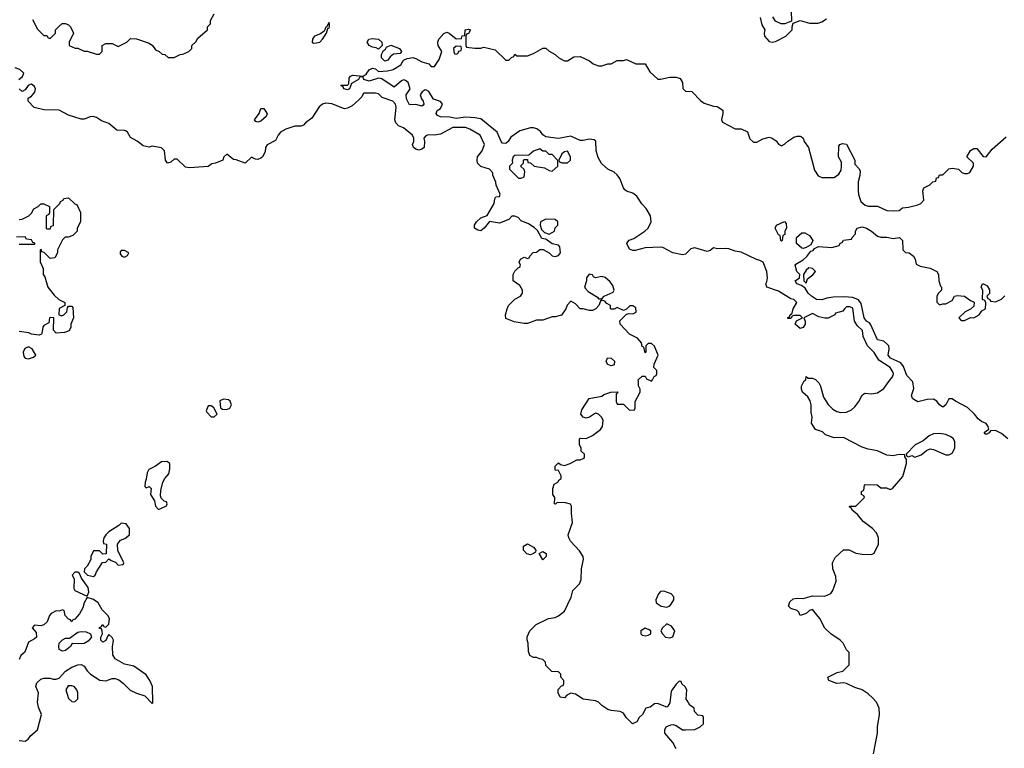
# Model space of a CAD drawing. Header units: inches. Extents: x 2380053 to 2584298, y 380219 to 546618.
# Tile 429 of 656: x 2490354 to 2496707, y 437632 to 442336. Entities that reach past the tile are written whole.
import ezdxf

# ---------------------------------------------------------------- set-up
doc = ezdxf.new("R2010")
doc.units = ezdxf.units.IN
doc.header["$MEASUREMENT"] = 0
doc.layers.add('C4493', color=7, linetype='Continuous')
doc.layers.add('C4494', color=7, linetype='Continuous')

msp = doc.modelspace()

# ---------------------------------------------------------------- linework, layer by layer
at = {"layer": 'C4493', "color": 2}
for points, elevation in [([(2494590, 437628), (2494569, 437669), (2494518, 437730), (2494518, 437750), (2494526, 437770), (2494556.4, 437783.6), (2494570, 437784.7), (2494590, 437778), (2494630, 437752), (2494650, 437752), (2494710, 437754), (2494746, 437770), (2494766, 437790), (2494766, 437830), (2494762, 437842), (2494730, 437846), (2494708.4, 437868.4), (2494706, 437890), (2494678, 437910), (2494660.2, 437940.2), (2494655.3, 437950), (2494658, 438010), (2494648.4, 438028.4), (2494627.3, 438047.3), (2494622, 438062), (2494610, 438066), (2494590, 438046), (2494558.8, 438001.2), (2494550, 437926), (2494536.9, 437903.1), (2494530, 437898), (2494470, 437922), (2494450, 437918), (2494422, 437898), (2494394, 437890), (2494372, 437850), (2494352, 437830), (2494336.9, 437803.1), (2494308.9, 437788.9), (2494268, 437830), (2494250, 437858), (2494228.4, 437868.4), (2494170, 437875.3), (2494150, 437882), (2494110, 437908.7), (2494089.3, 437929.3), (2494070, 437939), (2493989.6, 437949.6), (2493940.2, 437980.2), (2493910, 437988.7), (2493885.4, 437974.6), (2493870, 437958), (2493842, 437962), (2493828.9, 437988.9), (2493828.4, 438011.6), (2493850, 438034), (2493862, 438038), (2493866, 438050), (2493866, 438070), (2493846, 438090), (2493846, 438110), (2493830, 438126), (2493787.3, 438127.3), (2493750, 438166), (2493747.3, 438187.3), (2493730, 438206), (2493708.4, 438208.4), (2493690, 438218), (2493670, 438218), (2493646, 438230), (2493636.4, 438256.4), (2493635.3, 438310), (2493628.4, 438331.6), (2493628.4, 438351.6), (2493646, 438390), (2493686, 438430), (2493766, 438470), (2493810, 438476), (2493830, 438486), (2493870, 438518), (2493912.5, 438607.5), (2493924, 438650), (2493965.4, 438694.6), (2493978, 438722), (2493979.7, 438790), (2493992.7, 438852.7), (2493989.2, 438869.2), (2493965.6, 438905.6), (2493909, 438970), (2493897.2, 438990), (2493893.2, 439010), (2493921.2, 439090), (2493914, 439150), (2493914.6, 439194.6), (2493908.7, 439208.7), (2493875.5, 439215.5), (2493822, 439218), (2493811.3, 439208.7), (2493806, 439210), (2493808, 439250), (2493795.3, 439270), (2493794, 439310), (2493802, 439338), (2493826, 439350), (2493835.3, 439364.7), (2493847.3, 439372.7), (2493848, 439390), (2493830, 439426), (2493808.4, 439428.4), (2493810, 439454), (2493830, 439474), (2493843.6, 439463.6), (2493870, 439458), (2493906, 439470), (2493950, 439494), (2493970, 439494), (2493990, 439502), (2493998, 439510), (2493998, 439530), (2493978, 439550), (2493978, 439570), (2493967.3, 439592.7), (2493966, 439630), (2493970, 439634), (2494010, 439632), (2494050, 439652), (2494102, 439690), (2494114, 439710), (2494119, 439750), (2494108.7, 439770), (2494090, 439788.7), (2494070, 439795.3), (2494030, 439769), (2494010, 439764), (2493990, 439769), (2493975.3, 439790), (2493982, 439818), (2494029, 439891), (2494110, 439906), (2494124, 439916), (2494169.1, 439930.9), (2494210, 439934), (2494214, 439930), (2494202, 439918), (2494202, 439870), (2494210, 439854), (2494250, 439854), (2494290, 439814), (2494322, 439818), (2494326, 439830), (2494326, 439870), (2494358, 439930), (2494358, 439950), (2494347.3, 439972.7), (2494346.4, 440000)], 42), ([(2495863.2, 437596.8), (2495889, 437730), (2495889, 437770), (2495902, 437850), (2495899, 437890), (2495882, 437930), (2495857.5, 437957.5), (2495830, 437984), (2495790, 438009), (2495743.2, 438023.2), (2495689.3, 438049.3), (2495670, 438054), (2495626, 438050), (2495575.3, 438070), (2495569.1, 438090.9), (2495630, 438121), (2495666, 438130), (2495706, 438170), (2495706, 438250), (2495688.4, 438268.4), (2495668, 438310), (2495648, 438330), (2495588, 438370), (2495550, 438408), (2495518, 438470), (2495470, 438528), (2495450, 438522), (2495430, 438502), (2495390, 438488.7), (2495382, 438510), (2495370, 438522), (2495330, 438535.3), (2495315.3, 438550), (2495323.2, 438576.8), (2495344.1, 438595.9), (2495370, 438600.5), (2495410, 438598.8), (2495470, 438616.3), (2495550, 438614.8), (2495589.1, 438630.9), (2495602, 438650), (2495622, 438710), (2495620.4, 438740.4), (2495602, 438790), (2495598, 438830), (2495616.4, 438863.6), (2495670, 438914), (2495707.3, 438912.7), (2495750, 438892), (2495790, 438884.7), (2495850, 438882), (2495868.4, 438891.6), (2495895.3, 438950), (2495895.3, 438990), (2495883.1, 439023.1), (2495858, 439050), (2495796.4, 439096.4), (2495760.4, 439140.4), (2495726, 439170), (2495722, 439182), (2495706, 439190), (2495710, 439194), (2495750, 439194), (2495806, 439250), (2495802, 439262), (2495786, 439270), (2495786, 439290), (2495802, 439298), (2495806, 439330), (2495810, 439334), (2495887.3, 439332.7), (2495910, 439314), (2495947.3, 439312.7), (2495970, 439302), (2495986, 439310), (2496052.9, 439387.1), (2496075.3, 439470), (2496076.4, 439496.4), (2496066, 439514), (2496066, 439526), (2496030, 439528), (2495990, 439519), (2495950, 439525.2), (2495890, 439552.7), (2495830, 439562), (2495790, 439575.3), (2495670, 439638), (2495610, 439635.3), (2495554.6, 439654.6), (2495534.5, 439674.5), (2495489.6, 439689.6), (2495464, 439730), (2495468.7, 439770), (2495460.2, 439800.2), (2495462, 439850), (2495454.6, 439874.6), (2495440.4, 439900.4), (2495406, 439930), (2495398, 439950), (2495398, 439970), (2495414.4, 440000)], 38), ([(2495502, 440000), (2495510, 439992), (2495522, 439970), (2495539.8, 439899.8), (2495570.6, 439850.6), (2495601.4, 439821.4), (2495627.1, 439807.1), (2495650, 439798.8), (2495690, 439801), (2495722, 439818), (2495743.2, 439836.8), (2495769.2, 439870), (2495790, 439912), (2495800.2, 439919.8), (2495810, 439924.7), (2495850, 439921), (2495890, 439926.8), (2495930, 439954.8), (2495963.2, 440000)], 38), ([(2496729.2, 439630), (2496690, 439663.7), (2496650, 439684), (2496618, 439682), (2496610, 439668), (2496590, 439658), (2496583.1, 439663.1), (2496578, 439670), (2496607.3, 439692.7), (2496604, 439710), (2496590, 439728.7), (2496560.7, 439740.7), (2496538.4, 439758.4), (2496515.1, 439790), (2496470, 439832.7), (2496391.9, 439871.9), (2496370, 439888.7), (2496350, 439888), (2496330.6, 439849.4), (2496310, 439835.3), (2496290, 439848.7), (2496272.7, 439872.7), (2496250, 439886), (2496210, 439884.5), (2496150, 439869.4), (2496123.2, 439883.2), (2496115.3, 439890), (2496108.7, 439910), (2496124.7, 439955.3), (2496118, 439998), (2496116.1, 440000)], 34), ([(2490350, 437682), (2490390, 437678), (2490408, 437690), (2490425.6, 437714.4), (2490468.7, 437750), (2490495.3, 437850), (2490476.5, 437896.5), (2490468.7, 437930), (2490475.3, 437990), (2490458, 438030), (2490464.7, 438055.3), (2490490, 438078), (2490510, 438084.7), (2490550, 438084.7), (2490570, 438078), (2490590, 438078), (2490610, 438084.7), (2490649.5, 438130.5), (2490690, 438154.8), (2490730, 438171.3), (2490750, 438172), (2490770, 438162), (2490790, 438132), (2490812, 438110), (2490870.9, 438070.9), (2490910, 438066.8), (2490950, 438082.8), (2490970, 438082.8), (2490993.2, 438073.2), (2491024.7, 438050), (2491067.5, 438007.5), (2491107.5, 437987.5), (2491162, 437970), (2491210, 437922), (2491214, 437926), (2491211.6, 438030), (2491194.5, 438070), (2491170, 438106.6), (2491090, 438161.2), (2491030, 438174), (2490969.3, 438209.3), (2490954.6, 438234.6), (2490953.6, 438286.4), (2490959, 438330), (2490950, 438348), (2490930, 438366), (2490922, 438358), (2490910, 438328), (2490890, 438318), (2490878, 438330), (2490878, 438350), (2490888, 438370), (2490887.3, 438387.3), (2490882, 438402), (2490870, 438406), (2490868.7, 438411.3), (2490882, 438418), (2490890, 438431.3), (2490898, 438418), (2490910, 438414), (2490930, 438434), (2490934, 438470), (2490922, 438490), (2490886, 438526), (2490861.2, 438570), (2490830, 438593.2), (2490790, 438606), (2490771.3, 438570), (2490762, 438538), (2490739.8, 438500.2), (2490710, 438466), (2490698, 438462), (2490690, 438448), (2490682, 438462), (2490670, 438466), (2490648, 438490), (2490642, 438522), (2490630, 438526), (2490610, 438518), (2490590, 438519), (2490558, 438502), (2490546, 438490), (2490530.8, 438449.2), (2490510.9, 438429.1), (2490490, 438422), (2490450, 438426), (2490434, 438410), (2490459.6, 438379.6), (2490462, 438350), (2490450, 438338), (2490410, 438318), (2490386.8, 438253.2), (2490362, 438230), (2490350, 438206)], 46)]:
    msp.add_lwpolyline(points, dxfattribs=dict(at, elevation=elevation))
for points, elevation in [([(2491590, 439842), (2491570, 439842), (2491558, 439810), (2491562, 439802), (2491590, 439772), (2491610, 439772), (2491628, 439790), (2491608, 439830)], 46), ([(2491670, 439886), (2491645.2, 439874.8), (2491650.8, 439830.8), (2491662, 439822), (2491690, 439819.1), (2491710, 439826.8), (2491721.2, 439850), (2491712.7, 439872.7), (2491702, 439882)], 46), ([(2496290, 439665.2), (2496250, 439661.2), (2496222, 439650), (2496183.5, 439616.5), (2496132, 439590), (2496074, 439530), (2496078, 439518), (2496090, 439514), (2496110, 439522), (2496130, 439512), (2496170, 439526), (2496204.7, 439555.3), (2496230, 439564.7), (2496250, 439561), (2496330, 439527.3), (2496350, 439526.8), (2496370, 439538), (2496389, 439570), (2496389, 439610), (2496379, 439630), (2496363.2, 439643.2), (2496330, 439657.2)], 38), ([(2491304, 439484), (2491270, 439481.2), (2491230, 439453.2), (2491187.5, 439432.5), (2491176.3, 439410), (2491170.6, 439369.4), (2491162.8, 439350), (2491162, 439322), (2491170, 439314), (2491190, 439322), (2491202, 439310), (2491198.8, 439270), (2491224.7, 439230), (2491230, 439194), (2491250, 439174), (2491270, 439182), (2491302, 439198), (2491306, 439210), (2491302, 439222), (2491287.3, 439227.3), (2491267.3, 439247.3), (2491262, 439262), (2491264.7, 439295.3), (2491278, 439350), (2491290, 439374), (2491316.4, 439403.6), (2491324, 439436), (2491322, 439470)], 46), ([(2491010, 439086), (2490994, 439070), (2490930, 439029.2), (2490910.8, 439010), (2490898, 438990), (2490892, 438970), (2490894, 438954), (2490914, 438950), (2490912.7, 438887.3), (2490890, 438886), (2490870, 438906), (2490830, 438906), (2490814, 438870), (2490814, 438850), (2490790, 438808), (2490772, 438790), (2490771.3, 438770), (2490792, 438750), (2490830, 438741), (2490842, 438750), (2490850, 438772), (2490888.7, 438831.3), (2490910, 438834), (2490930, 438854), (2490943.6, 438843.6), (2490972.7, 438832.7), (2490990, 438814), (2491022, 438818), (2491026, 438830), (2490988.4, 438908.4), (2490986, 438950), (2491004.7, 438975.3), (2491033.6, 438986.4), (2491062, 439010), (2491062, 439050), (2491042, 439082)], 46), ([(2493650, 438881.2), (2493626.3, 438886.3), (2493604, 438910), (2493604, 438936), (2493630, 438951.3), (2493670, 438931.3), (2493684.7, 438910), (2493682, 438898), (2493670, 438888.7)], 42), ([(2493730, 438848.7), (2493706, 438890), (2493730, 438902), (2493752, 438890), (2493751.3, 438870)], 42), ([(2490730, 438768), (2490710, 438768), (2490692, 438750), (2490706, 438726), (2490703.5, 438663.5), (2490710.7, 438650.7), (2490790, 438614), (2490800.4, 438639.6), (2490795.1, 438670), (2490754, 438730), (2490740.4, 438760.4)], 46), ([(2494510, 438645.2), (2494490, 438644), (2494476, 438630), (2494458, 438590), (2494462, 438570), (2494494, 438550), (2494530, 438542), (2494550, 438552), (2494558, 438562), (2494575.3, 438590), (2494575.3, 438610), (2494558, 438630)], 42), ([(2494530, 438435.3), (2494502, 438410), (2494492, 438390), (2494502, 438370), (2494522, 438350), (2494550, 438344.7), (2494568.7, 438351.3), (2494582, 438390), (2494560.2, 438420.2)], 42), ([(2490750, 438305.2), (2490692.7, 438307.3), (2490682, 438290), (2490650, 438264), (2490630, 438259), (2490609.2, 438270), (2490606, 438290), (2490609.3, 438310.7), (2490630, 438332), (2490650, 438342), (2490676.4, 438343.6), (2490730, 438381), (2490750, 438386.8), (2490783.5, 438383.5), (2490812, 438370), (2490818, 438350), (2490796.8, 438323.2), (2490770.6, 438309.4)], 46), ([(2494390, 438408), (2494362, 438390), (2494362, 438370), (2494370, 438362), (2494390, 438358), (2494410, 438362), (2494426, 438370), (2494426, 438390), (2494416.4, 438396.4)], 42), ([(2490690, 438035.3), (2490666, 438034), (2490652, 438010), (2490670, 437954), (2490690, 437934), (2490710, 437932), (2490728.4, 437951.6), (2490728.7, 437990), (2490722, 438010), (2490706, 438030)], 46)]:
    msp.add_lwpolyline(points, close=True, dxfattribs=dict(at, elevation=elevation))
at = {"layer": 'C4494', "color": 2}
for points, elevation in [([(2490436.9, 442336.9), (2490470, 442274), (2490510, 442234), (2490530, 442234), (2490538, 442218), (2490550, 442214), (2490586, 442250), (2490586, 442270), (2490607.3, 442292.7), (2490628.4, 442311.6), (2490650, 442312), (2490670, 442302), (2490682, 442290), (2490702, 442250), (2490674, 442190), (2490674, 442170), (2490712.7, 442152.7), (2490730, 442152), (2490770, 442132), (2490790, 442132), (2490850, 442114), (2490870, 442114), (2490886, 442130), (2490886, 442170), (2490910, 442182), (2490950, 442182), (2490990, 442162), (2491046, 442190), (2491070, 442214), (2491107.3, 442212.7), (2491190, 442184.7), (2491212, 442170), (2491230, 442142), (2491254, 442130), (2491272.7, 442112.7), (2491291.6, 442111.6), (2491312.7, 442092.7), (2491350, 442092), (2491390, 442112), (2491407.3, 442112.7), (2491446, 442130), (2491466, 442150), (2491466, 442170), (2491490, 442194), (2491503.1, 442216.9), (2491566, 442270), (2491566, 442290), (2491586, 442310), (2491586, 442330), (2491610, 442374)], 42), ([(2495331.3, 442390), (2495334, 442326), (2495291.3, 442308.7), (2495268.4, 442308.4), (2495230, 442326), (2495214.6, 442354.6)], 42), ([(2495132, 442350), (2495143.6, 442303.6), (2495162, 442270), (2495158, 442250), (2495161, 442230), (2495190, 442196), (2495210, 442191), (2495230, 442196), (2495298, 442230), (2495338, 442270), (2495338, 442290), (2495346, 442314), (2495390, 442331.3), (2495450, 442313), (2495505.8, 442314.2), (2495530, 442322), (2495559.3, 442340.7)], 42), ([(2495963.2, 440000), (2495985.2, 440030), (2495992.7, 440050), (2495990, 440058), (2495972, 440090), (2495897.7, 440137.7), (2495866.8, 440186.8), (2495825.2, 440230), (2495796, 440290), (2495791.8, 440330), (2495759.3, 440359.3), (2495741.2, 440390), (2495730, 440473.6), (2495710, 440482), (2495690, 440481.2), (2495676, 440470), (2495666, 440454), (2495618, 440442), (2495614, 440430), (2495570, 440408), (2495550, 440408), (2495510, 440418), (2495470, 440438), (2495414, 440410), (2495422, 440390), (2495422, 440370), (2495410, 440348.7), (2495390, 440342), (2495358, 440370), (2495367.3, 440392.7), (2495406, 440410), (2495390, 440426), (2495350, 440426), (2495338, 440422), (2495330, 440406), (2495310, 440406), (2495310, 440414), (2495322, 440418), (2495326, 440430), (2495338, 440442), (2495344, 440470), (2495368, 440510), (2495348.9, 440528.9), (2495330, 440534), (2495250, 440583.7), (2495175.3, 440610), (2495168.7, 440630), (2495176.2, 440643.8), (2495180.5, 440670), (2495175.4, 440710), (2495150.6, 440770.6), (2495130, 440782), (2495108.1, 440788.1), (2495010, 440835.8), (2494970, 440841.3), (2494930, 440855.6), (2494910, 440857.6), (2494856.5, 440856.5), (2494830, 440862), (2494810, 440846), (2494790, 440839), (2494710, 440862.4), (2494698.8, 440861.2), (2494684.4, 440855.6), (2494650, 440822), (2494630, 440817.6), (2494568, 440830), (2494504.1, 440864.1), (2494490, 440867), (2494390, 440862.7), (2494325.6, 440845.6), (2494310, 440845.2), (2494290, 440854), (2494272.7, 440890), (2494278, 440902), (2494287.6, 440912.4), (2494317.2, 440922.8), (2494389, 440970), (2494410, 440990.8), (2494429.6, 441030), (2494424, 441070), (2494397.2, 441117.2), (2494368.1, 441148.1), (2494336.2, 441196.2), (2494310, 441215.1), (2494269.6, 441229.6), (2494258.4, 441238.4), (2494249.4, 441250), (2494227.3, 441310), (2494210, 441335.1), (2494190, 441351.8), (2494150, 441371.6), (2494107.7, 441407.7), (2494086.6, 441446.6), (2494074.7, 441490), (2494071.5, 441551.5), (2494060.9, 441560.9), (2494030, 441565.6), (2493990, 441556.2), (2493970, 441556.2), (2493910, 441583), (2493830, 441569.7), (2493750, 441578.7), (2493730, 441591.8), (2493713.7, 441613.7), (2493690.8, 441630.8), (2493670, 441637.7), (2493650, 441637.4), (2493580.9, 441619.1), (2493522.5, 441577.5), (2493506, 441550), (2493490, 441537.2), (2493470, 441539), (2493461.2, 441550), (2493435.3, 441610), (2493330, 441695.1), (2493290, 441702.9), (2493230, 441705.6), (2493170, 441698), (2493130, 441706), (2493070, 441708.7), (2493050, 441718), (2493042, 441730), (2493048, 441750), (2493070, 441762), (2493082, 441790), (2493070, 441808), (2493023.7, 441823.7), (2492993.2, 441873.2), (2492980.2, 441880.2), (2492970, 441884), (2492951.3, 441870), (2492938, 441850), (2492946, 441826), (2492958, 441810), (2492962, 441790), (2492956.9, 441783.1), (2492950, 441778), (2492910, 441788), (2492870, 441786), (2492850, 441826), (2492848.7, 441850), (2492873.2, 441890), (2492861.2, 441930), (2492843.7, 441943.7), (2492830, 441946.6), (2492818.8, 441941.2), (2492770, 441901.2), (2492690, 441954), (2492670, 441959), (2492610, 441938), (2492575.3, 441950), (2492567.3, 441967.3), (2492550, 441968), (2492541, 441950), (2492495.3, 441924.7), (2492482, 441890), (2492470, 441882), (2492446, 441890), (2492442, 441902), (2492426, 441910), (2492430, 441914), (2492470, 441914), (2492478, 441922), (2492481.2, 441958.8), (2492488.9, 441971.1), (2492502, 441978), (2492570, 441971.3), (2492590, 441984.7), (2492610, 442012), (2492630, 442022), (2492650, 442018), (2492670, 442002), (2492726.8, 442006.8), (2492764.7, 442015.3), (2492814.6, 442045.4), (2492830, 442074), (2492855.3, 442084.7), (2492890, 442091.3), (2492910, 442086), (2492950, 442064.7), (2492994, 442050), (2493010, 442034), (2493030, 442034), (2493060.2, 442079.8), (2493078, 442130), (2493054, 442170), (2493053.2, 442190), (2493059.3, 442210), (2493090, 442246), (2493110, 442256.3), (2493124.7, 442250), (2493170, 442211.3), (2493206, 442214), (2493210, 442232), (2493226, 442234), (2493229, 442270), (2493250, 442274.8), (2493262, 442270), (2493250, 442246), (2493238, 442242), (2493234, 442230), (2493234, 442170), (2493238, 442158), (2493290, 442152), (2493330, 442152), (2493350, 442158), (2493422, 442142), (2493490, 442074), (2493510, 442074), (2493527.3, 442092.7), (2493542, 442098), (2493550, 442114), (2493562, 442102), (2493630, 442102), (2493670, 442118), (2493730, 442152), (2493750, 442152), (2493770, 442132), (2493810, 442112), (2493832, 442090), (2493870, 442071), (2493890, 442071.3), (2493930, 442096), (2493970, 442098), (2494030.9, 442070.9), (2494054, 442050), (2494090, 442038), (2494110, 442038), (2494150, 442052), (2494170, 442052), (2494210, 442072), (2494250, 442072), (2494270, 442078), (2494330, 442052), (2494390, 442052), (2494419.6, 441999.6), (2494472.7, 441952.7), (2494490, 441952), (2494550, 441964.7), (2494590, 441964.7), (2494615.3, 441955.3), (2494632, 441930), (2494632.7, 441892.7), (2494650, 441874), (2494691.6, 441871.6), (2494750, 441811.3), (2494770, 441798), (2494830, 441778), (2494854.4, 441774.4), (2494890.8, 441750.8), (2494892, 441730), (2494882, 441690), (2494890, 441674), (2494970, 441632), (2495010, 441632), (2495050, 441612), (2495066.4, 441566.4), (2495090, 441544.7), (2495110, 441546), (2495150, 441566), (2495190, 441578), (2495210, 441572), (2495234.4, 441554.4), (2495250, 441532), (2495270, 441522), (2495290, 441532), (2495310, 441552), (2495350, 441578), (2495370, 441584.7), (2495390, 441584.7), (2495399.8, 441579.8), (2495410, 441572), (2495416, 441550), (2495444.7, 441510), (2495483.5, 441363.5), (2495507.1, 441327.1), (2495530, 441318), (2495610, 441318), (2495640.4, 441339.6), (2495654.6, 441365.4), (2495658, 441390), (2495656.4, 441416.4), (2495638, 441450), (2495640.4, 441519.6), (2495646, 441530), (2495663.1, 441536.9), (2495690, 441532), (2495742, 441430), (2495743.6, 441403.6), (2495770, 441374), (2495776.9, 441356.9), (2495776, 441330), (2495764.7, 441290), (2495764.7, 441230), (2495766.4, 441206.4), (2495782, 441162), (2495810, 441138), (2495830, 441132), (2495890, 441132), (2495950, 441104.7), (2495990, 441101), (2496030, 441104.7), (2496050, 441122), (2496090, 441126), (2496150, 441141), (2496168, 441150), (2496188.4, 441171.6), (2496182, 441230), (2496188.9, 441251.1), (2496226, 441270), (2496246, 441290), (2496266, 441294), (2496270, 441314), (2496282, 441318), (2496290, 441334), (2496310, 441334), (2496350, 441372), (2496370, 441378), (2496411.6, 441371.6), (2496434, 441350), (2496450, 441342), (2496470, 441342), (2496486, 441350), (2496508, 441390), (2496508, 441410), (2496466, 441450), (2496488.9, 441491.1), (2496510, 441504.7), (2496530, 441504.7), (2496570, 441452), (2496590, 441451.3), (2496630, 441501), (2496719.5, 441580.5)], 38), ([(2490349, 441950), (2490373.2, 441970), (2490381.2, 441990), (2490355.1, 442015.1), (2490324.7, 442024.7)], 42), ([(2494346.4, 440000), (2494346, 440010), (2494370, 440034), (2494390, 440034), (2494398, 440018), (2494430, 440002), (2494438, 440010), (2494447.3, 440032.7), (2494462, 440038), (2494466, 440050), (2494466, 440070), (2494446, 440090), (2494448.4, 440111.6), (2494474, 440170), (2494450, 440228), (2494430, 440246), (2494410, 440246), (2494394, 440230), (2494394, 440190), (2494390, 440186), (2494382, 440222), (2494370, 440226), (2494366, 440250), (2494340.4, 440280.4), (2494290, 440306), (2494228, 440370), (2494227.3, 440392.7), (2494267.3, 440432.7), (2494282, 440438), (2494310, 440436), (2494332.7, 440447.3), (2494330, 440475.3), (2494310, 440489), (2494291.3, 440488.7), (2494270, 440466), (2494250, 440458), (2494210, 440478), (2494190, 440466), (2494170, 440466), (2494166, 440470), (2494166, 440490), (2494143.1, 440503.1), (2494130, 440518), (2494110, 440526), (2494102, 440518), (2494092, 440490), (2494071.3, 440468.7), (2494050, 440458), (2494030, 440458), (2493990, 440468.7), (2493970, 440468.7), (2493940.4, 440500.4), (2493910, 440518), (2493886.4, 440493.6), (2493878, 440470), (2493850.9, 440429.1), (2493810, 440418), (2493790, 440418), (2493730, 440395.3), (2493690, 440395.3), (2493630, 440375.3), (2493610, 440375.3), (2493544.7, 440384.7), (2493490, 440406), (2493489, 440430), (2493499, 440470), (2493509, 440490), (2493550, 440531.3), (2493586, 440550), (2493598, 440570), (2493598, 440590), (2493580.4, 440620.4), (2493538, 440650), (2493538, 440690), (2493548.7, 440711.3), (2493570, 440734), (2493582, 440738), (2493586, 440750), (2493578, 440770), (2493586, 440790), (2493610, 440802), (2493630, 440794), (2493642, 440798), (2493646, 440810), (2493667.3, 440832.7), (2493690, 440834), (2493710, 440852), (2493731.6, 440851.6), (2493770, 440831.3), (2493790, 440811.3), (2493810, 440806.8), (2493830, 440814), (2493843.7, 440830), (2493839.3, 440870), (2493830, 440879.3), (2493789.1, 440889.1), (2493750, 440918), (2493724, 440924), (2493695.3, 440975.3), (2493674.6, 440994.6), (2493637.2, 441017.2), (2493590, 441038), (2493570, 441058), (2493550, 441068), (2493530, 441068), (2493510, 441046), (2493450, 441022), (2493386, 441034), (2493350.7, 440989.3), (2493330, 440973.2), (2493310, 440976), (2493289.6, 440989.6), (2493289.2, 441010), (2493301.2, 441030), (2493330, 441056), (2493370, 441072), (2493415.3, 441150), (2493420.4, 441179.6), (2493427.3, 441192.7), (2493450, 441194), (2493455.3, 441210), (2493428.4, 441268.4), (2493427.3, 441287.3), (2493408, 441332), (2493408, 441348), (2493386, 441370), (2493329.1, 441389.1), (2493309.2, 441409.2), (2493305.2, 441430), (2493309, 441450), (2493338, 441490), (2493353.2, 441530), (2493325.2, 441590), (2493259, 441630), (2493230, 441639.6), (2493150, 441640.4), (2493070, 441596.9), (2493030, 441591.3), (2492990, 441592), (2492974, 441586), (2492962.8, 441570), (2492967.3, 441550), (2492964.7, 441510), (2492950, 441499), (2492930, 441494), (2492910, 441499), (2492895.3, 441510), (2492888.7, 441530), (2492897.2, 441550), (2492897.2, 441570), (2492889, 441590), (2492830, 441637.2), (2492798, 441650), (2492782, 441670), (2492775.3, 441690), (2492784.5, 441770), (2492779.6, 441790), (2492762.7, 441810), (2492694, 441834), (2492670, 441858), (2492650, 441862), (2492578, 441862), (2492570, 441858), (2492561.4, 441838.6), (2492542, 441818), (2492499.9, 441780.1), (2492470, 441763.7), (2492450, 441759.5), (2492368.1, 441791.9), (2492330, 441796.9), (2492307.3, 441790), (2492286.7, 441773.3), (2492239.2, 441700.8), (2492198, 441670), (2492185.4, 441654.6), (2492170, 441648), (2492130, 441648.7), (2492072, 441630), (2492038, 441610), (2492021, 441590), (2492004.7, 441555.3), (2491950, 441528), (2491941, 441510), (2491938, 441482), (2491921, 441450), (2491910, 441441.2), (2491890, 441434), (2491875.3, 441435.3), (2491850, 441448), (2491810, 441409.2), (2491752.1, 441432.1), (2491733.6, 441433.6), (2491690, 441468), (2491672, 441450), (2491664.7, 441430), (2491618, 441410), (2491594.6, 441405.4), (2491570, 441389), (2491450, 441379), (2491424.7, 441384.7), (2491370, 441435.3), (2491350, 441435.3), (2491330, 441415.3), (2491308, 441410), (2491294, 441430), (2491288.7, 441490), (2491270, 441508.7), (2491210, 441519), (2491190, 441513.2), (2491150, 441521.2), (2491112.5, 441552.5), (2491070, 441575.3), (2491049.3, 441609.3), (2491037.5, 441617.5), (2491030, 441621.2), (2490982, 441622), (2490930, 441666.6), (2490882.7, 441682.7), (2490850, 441704.5), (2490828.3, 441711.7), (2490810, 441709.5), (2490770, 441693.2), (2490750, 441693.2), (2490670, 441719.3), (2490610, 441752.3), (2490510, 441754), (2490448.7, 441770), (2490408.7, 441810), (2490408.7, 441830), (2490430, 441842.8), (2490451.1, 441868.9), (2490456.3, 441890), (2490450, 441905.2), (2490430, 441920.7), (2490422.3, 441917.7), (2490408.9, 441911.1), (2490390, 441884), (2490370, 441873.2), (2490350, 441889.2)], 42), ([(2490350, 441046), (2490370, 441048), (2490414, 441070), (2490430, 441086), (2490445.4, 441114.6), (2490474, 441130), (2490490, 441146), (2490510, 441146), (2490546, 441130), (2490546, 441090), (2490542, 441078), (2490526, 441070), (2490526, 440990), (2490530, 440986), (2490550, 440986), (2490558, 441002), (2490572.7, 441007.3), (2490574, 441110), (2490614, 441150), (2490618, 441162), (2490634, 441170), (2490638, 441182), (2490670, 441186), (2490710, 441146), (2490722, 441142), (2490746, 441090), (2490746, 441030), (2490726, 440990), (2490726, 440970), (2490696.4, 440943.6), (2490667.3, 440932.7), (2490648.4, 440931.6), (2490630, 440914), (2490598, 440850), (2490598, 440830), (2490582, 440798), (2490550, 440794), (2490512.7, 440832.7), (2490498, 440838), (2490492.7, 440852.7), (2490486, 440850), (2490487.3, 440772.7), (2490506, 440730), (2490506, 440690), (2490516.4, 440676.4), (2490535.3, 440610), (2490576.4, 440556.4), (2490606, 440530), (2490646, 440510), (2490646, 440490), (2490609.2, 440470.8), (2490606, 440430), (2490624.7, 440424.7), (2490638, 440430), (2490658, 440450), (2490663.6, 440476.4), (2490670, 440486), (2490690, 440486), (2490698, 440478), (2490701.2, 440410), (2490684, 440370), (2490684, 440350), (2490673.6, 440326.4), (2490644.1, 440315.9), (2490590, 440312), (2490571.6, 440331.6), (2490574, 440410), (2490550, 440414), (2490546, 440410), (2490542, 440378), (2490510, 440362), (2490504, 440350), (2490498, 440310), (2490495.3, 440304.7), (2490480.4, 440299.6), (2490430, 440304.7), (2490414, 440314), (2490350, 440322.8)], 46), ([(2496116.1, 440000), (2496078.9, 440038.9), (2496057, 440097), (2496039.6, 440119.6), (2495972.7, 440150), (2495958, 440170), (2495964.5, 440210), (2495962.7, 440230), (2495956.9, 440236.9), (2495930, 440260.7), (2495889.5, 440270), (2495846.6, 440366.6), (2495837.7, 440377.7), (2495817.2, 440390), (2495802.9, 440410), (2495783.7, 440503.7), (2495766.6, 440526.6), (2495730, 440542.7), (2495673.4, 440546.6), (2495603.7, 440543.7), (2495562.3, 440537.7), (2495530, 440526.3), (2495495.3, 440530), (2495462.7, 440550), (2495442.7, 440570), (2495422, 440602), (2495399, 440619), (2495369, 440630), (2495358, 440650), (2495386, 440670), (2495388, 440690), (2495369.3, 440709.3), (2495358, 440750), (2495362, 440758), (2495410, 440784.7), (2495432.9, 440807.1), (2495458, 440842), (2495473.6, 440846.4), (2495482, 440858), (2495508.4, 440871.6), (2495594.6, 440865.4), (2495642, 440878), (2495647.3, 440892.7), (2495662, 440898), (2495670, 440912), (2495722, 440918), (2495726, 440930), (2495747.3, 440952.7), (2495748, 440970), (2495758, 440990), (2495790, 440998.8), (2495818, 440990), (2495851.3, 440970), (2495890, 440938), (2495910, 440931.3), (2495948.9, 440931.1), (2495990, 440922.8), (2496032, 440930), (2496051.3, 440910), (2496052, 440850), (2496070, 440832), (2496094, 440830), (2496122, 440810), (2496132, 440790), (2496138, 440758), (2496163.6, 440743.6), (2496230, 440731), (2496272, 440710), (2496282, 440690), (2496284.7, 440650), (2496296, 440616), (2496302, 440610), (2496302, 440590), (2496282, 440570), (2496272, 440550), (2496272.7, 440512.7), (2496290, 440494), (2496310, 440502), (2496330, 440502), (2496370, 440522), (2496386, 440550), (2496404, 440556), (2496450, 440550.8), (2496490, 440522), (2496512, 440512), (2496510, 440486), (2496490, 440466), (2496454, 440450), (2496414, 440410), (2496430, 440394), (2496450, 440394), (2496490, 440414), (2496510, 440412), (2496546, 440430), (2496563.1, 440456.9), (2496586, 440470), (2496587.3, 440507.3), (2496582, 440522), (2496566, 440530), (2496568.7, 440590), (2496558, 440610), (2496566, 440630), (2496574, 440630), (2496596.9, 440616.9), (2496611.6, 440591.6), (2496611.6, 440568.4), (2496594, 440550), (2496598, 440538), (2496614, 440530), (2496618, 440518), (2496650, 440514), (2496688.4, 440531.6), (2496710, 440554)], 34), ([(2490350, 440886), (2490452.7, 440887.3), (2490452.7, 440892.7), (2490438, 440898), (2490430, 440914), (2490398, 440918), (2490390, 440934), (2490332.7, 440932.7)], 46), ([(2495414.4, 440000), (2495416.4, 440003.6), (2495426, 440010), (2495428.4, 440031.6), (2495442, 440022), (2495470, 440022), (2495490, 440012), (2495502, 440000)], 38)]:
    msp.add_lwpolyline(points, dxfattribs=dict(at, elevation=elevation))
for points, elevation in [([(2492350, 442318), (2492334, 442286), (2492330, 442288), (2492319.1, 442260.9), (2492295.9, 442244.1), (2492256, 442230), (2492250, 442222), (2492242.8, 442210), (2492242, 442190), (2492250, 442184.7), (2492270, 442186), (2492290, 442191), (2492309, 442210), (2492334, 442250), (2492342, 442278), (2492350, 442282), (2492352.3, 442290), (2492354, 442310)], 42), ([(2492670, 442146), (2492655.3, 442155.3), (2492630, 442158), (2492608.9, 442168.9), (2492595.3, 442190), (2492608, 442210), (2492630, 442214.8), (2492670, 442210.8), (2492692, 442190), (2492694, 442170)], 38), ([(2492710, 442068.7), (2492688.7, 442090), (2492688, 442112), (2492702, 442138), (2492714.6, 442145.4), (2492722, 442158), (2492750, 442171), (2492804.7, 442150), (2492818, 442130), (2492810, 442118), (2492767.1, 442112.9), (2492744.5, 442095.5), (2492730, 442075.3)], 38), ([(2493170, 442166), (2493154, 442150), (2493158, 442118), (2493170, 442114), (2493182, 442118), (2493187.3, 442132.7), (2493202, 442138), (2493206, 442150), (2493202, 442162)], 38), ([(2491890, 441675.3), (2491878, 441678), (2491868.7, 441690), (2491899.3, 441730), (2491910, 441762), (2491930, 441762), (2491950.9, 441729.1), (2491944.7, 441710), (2491910, 441681.2)], 38), ([(2493710, 441502), (2493670, 441488), (2493639.6, 441460.4), (2493550, 441459), (2493538, 441450), (2493532, 441430), (2493534, 441410), (2493514, 441390), (2493514, 441370), (2493572.7, 441312.7), (2493590, 441312), (2493610, 441322), (2493614.6, 441354.6), (2493608.4, 441368.4), (2493586, 441390), (2493606, 441410), (2493606, 441430), (2493610, 441434), (2493630, 441434), (2493634, 441414), (2493650, 441412), (2493674, 441390), (2493739.6, 441379.6), (2493770, 441362), (2493790, 441358), (2493826, 441390), (2493827.3, 441427.3), (2493790, 441466), (2493770, 441466), (2493750, 441486), (2493730, 441486)], 42), ([(2493890, 441488), (2493870, 441482), (2493852, 441470), (2493834, 441430), (2493838, 441418), (2493852.7, 441412.7), (2493890, 441412), (2493908, 441430), (2493908.7, 441450)], 42), ([(2493750, 441048), (2493714, 441030), (2493712, 441010), (2493721, 440981), (2493741, 440961), (2493770, 440951.3), (2493790, 440962), (2493806, 440970), (2493808.4, 440991.6), (2493826, 441010), (2493826, 441030), (2493810, 441046)], 42), ([(2495270, 440906), (2495266, 440910), (2495262, 440942), (2495250, 440946), (2495228, 440990), (2495238, 441010), (2495290, 441032), (2495299.6, 441019.6), (2495302, 440990), (2495292, 440970), (2495291.6, 440948.4), (2495278, 440942), (2495274, 440910)], 34), ([(2495410, 440858), (2495400.4, 440860.4), (2495366, 440890), (2495366, 440930), (2495400.4, 440959.6), (2495419.6, 440959.6), (2495450, 440942), (2495472, 440910), (2495458, 440882), (2495430, 440866)], 34), ([(2491030, 440846), (2491010, 440846), (2491003.6, 440836.4), (2491003.6, 440823.6), (2491014, 440810), (2491030, 440802), (2491050, 440814), (2491058, 440830)], 46), ([(2495446.8, 440733.2), (2495430, 440718), (2495412, 440690), (2495414, 440650), (2495430, 440634), (2495438, 440662), (2495472.1, 440687.9), (2495488.7, 440710), (2495470, 440728.7)], 34), ([(2494027.7, 440692.3), (2494012, 440670), (2494012, 440650), (2493998, 440610), (2494002, 440602), (2494022, 440582), (2494083.6, 440543.6), (2494090, 440534), (2494110, 440534), (2494126, 440550), (2494182.7, 440577.3), (2494189.3, 440590), (2494180.5, 440620.5), (2494163.3, 440643.3), (2494131.4, 440671.4), (2494110, 440678), (2494069, 440669), (2494056, 440676), (2494050, 440688)], 42), ([(2490410, 440224), (2490387.9, 440212.1), (2490377.3, 440190), (2490382, 440162), (2490390, 440151.3), (2490410, 440146), (2490443.1, 440156.9), (2490458, 440170), (2490435.3, 440210)], 46), ([(2494170, 440102), (2494148.9, 440108.9), (2494138, 440130), (2494147.3, 440152.7), (2494171.6, 440151.6), (2494192, 440132), (2494190, 440108)], 42)]:
    msp.add_lwpolyline(points, close=True, dxfattribs=dict(at, elevation=elevation))

doc.saveas('drawing.dxf')
